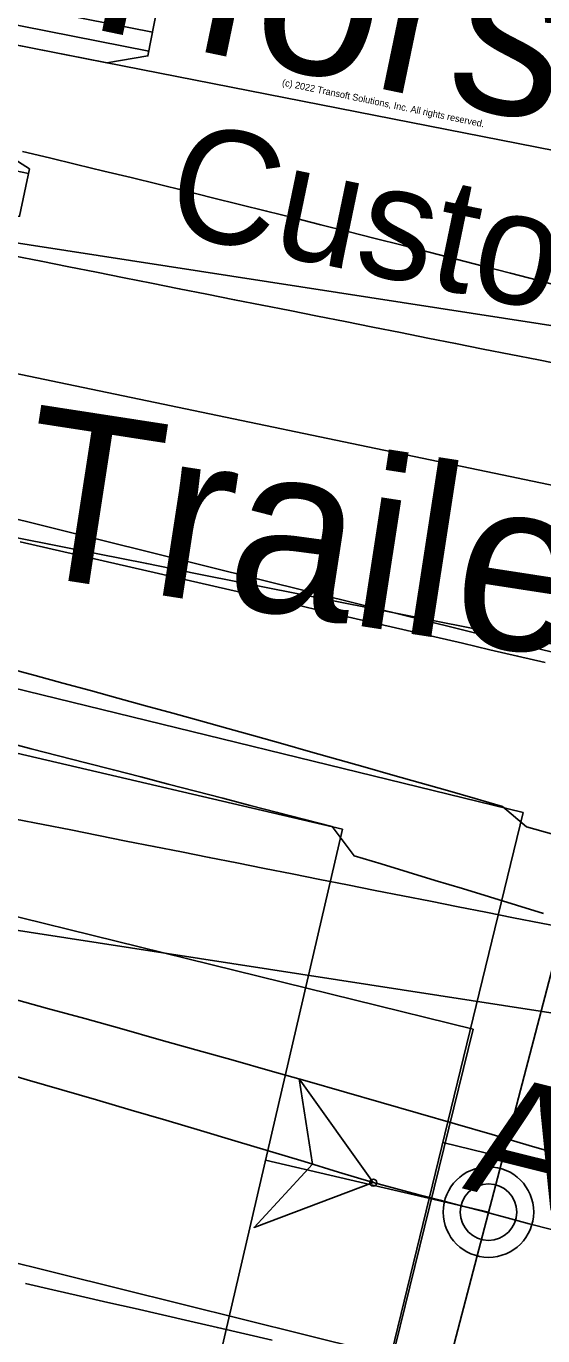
# Model space of a CAD drawing. Extents: x -14 to 1565148, y -25 to 642856.
# Drawn here: x 1565038.54 to 1565044.63, y 636492.98 to 636508.4 of the extents above; entities that cross this region are included whole.
import ezdxf

# ---------------------------------------------------------------- set-up
doc = ezdxf.new("R2010")
doc.units = 0
for name, color, linetype in [('DR_P_Headwall', 7, 'Continuous'), ('MT_P_Drums', 7, 'Continuous'), ('PM_P_Edge_Line', 7, 'Continuous'), ('TR_Turning_Path25', 7, 'Continuous'), ('TR_Turning_Path26', 7, 'Continuous'), ('TR_Turning_Path27', 7, 'Continuous'), ('TR_Turning_Path28 - Copy-1', 7, 'Continuous')]:
    doc.layers.add(name, color=color, linetype=linetype)

msp = doc.modelspace()

# ---------------------------------------------------------------- linework, layer by layer
at = {"layer": 'DR_P_Headwall'}
for p, q in [((1565044.399, 636499.139), (1565018.169, 636505.543)), ((1565042.501, 636491.368), (1565044.399, 636499.139)), ((1565044.399, 636499.139), (1565044.399, 636499.139)), ((1565046.073, 636494.613), (1565043.45, 636495.253))]:
    msp.add_line(p, q, dxfattribs=at)
msp.add_lwpolyline([(1565038.321, 636500.839), (1565038.646, 636500.751), (1565038.971, 636500.662), (1565039.296, 636500.574), (1565039.62, 636500.485), (1565039.945, 636500.395), (1565040.269, 636500.306), (1565040.593, 636500.216), (1565040.918, 636500.126), (1565041.242, 636500.035), (1565041.566, 636499.945), (1565041.89, 636499.854), (1565042.214, 636499.763), (1565042.537, 636499.671), (1565042.861, 636499.579), (1565043.184, 636499.487), (1565043.508, 636499.395), (1565043.831, 636499.303), (1565044.154, 636499.21), (1565044.436, 636498.97), (1565044.759, 636498.877)], dxfattribs=at)
msp.add_arc((1564933.188, 636114.334), 396.808, 71.15589, 79.54898, dxfattribs=at)
at = {"layer": 'MT_P_Drums'}
for p, q in [((1565052.956, 636503.602), (1565017.377, 636509.092)), ((1565016.157, 636501.186), (1565051.736, 636495.696))]:
    msp.add_line(p, q, dxfattribs=at)
for points in [[(1565038.39, 636505.693), (1565038.715, 636505.628), (1565039.041, 636505.563), (1565039.367, 636505.499), (1565039.693, 636505.434), (1565040.018, 636505.369), (1565040.344, 636505.305), (1565040.67, 636505.24), (1565040.996, 636505.176), (1565041.321, 636505.111), (1565041.647, 636505.047), (1565041.973, 636504.982), (1565042.299, 636504.918), (1565042.624, 636504.853), (1565042.95, 636504.789), (1565043.276, 636504.724), (1565043.602, 636504.66), (1565043.928, 636504.595), (1565044.253, 636504.531), (1565044.579, 636504.467), (1565044.905, 636504.402)], [(1565038.413, 636499.061), (1565038.74, 636498.996), (1565039.066, 636498.932), (1565039.392, 636498.867), (1565039.718, 636498.802), (1565040.044, 636498.738), (1565040.371, 636498.673), (1565040.697, 636498.609), (1565041.023, 636498.544), (1565041.349, 636498.479), (1565041.675, 636498.415), (1565042.002, 636498.35), (1565042.328, 636498.286), (1565042.654, 636498.221), (1565042.98, 636498.157), (1565043.306, 636498.093), (1565043.633, 636498.028), (1565043.959, 636497.964), (1565044.285, 636497.899), (1565044.611, 636497.835), (1565044.938, 636497.771)]]:
    msp.add_lwpolyline(points, dxfattribs=at)
msp.add_arc((1566036.717, 641528.725), 5124.53, 258.665987, 259.085837, dxfattribs=at)
at = {"layer": 'PM_P_Edge_Line'}
for p, q in [((1565042.268, 636498.941), (1565015.972, 636505.069)), ((1565040.452, 636491.15), (1565042.268, 636498.941)), ((1565042.268, 636498.941), (1565042.268, 636498.941)), ((1565044.877, 636497.819), (1565043.102, 636491.047)), ((1565043.989, 636494.433), (1565041.36, 636495.046)), ((1565043.989, 636494.433), (1565043.989, 636494.433))]:
    msp.add_line(p, q, dxfattribs=at)
for points in [[(1565038.275, 636499.972), (1565038.598, 636499.889), (1565038.921, 636499.806), (1565039.244, 636499.723), (1565039.567, 636499.639), (1565039.889, 636499.556), (1565040.212, 636499.473), (1565040.535, 636499.389), (1565040.857, 636499.306), (1565041.18, 636499.222), (1565041.503, 636499.139), (1565041.825, 636499.056), (1565042.148, 636498.972), (1565042.404, 636498.628), (1565042.724, 636498.532), (1565043.043, 636498.436), (1565043.362, 636498.339), (1565043.681, 636498.242), (1565044, 636498.145), (1565044.319, 636498.047), (1565044.638, 636497.949)], [(1565042.631, 636494.78), (1565041.757, 636496), (1565041.913, 636494.998), (1565041.226, 636494.253), (1565042.631, 636494.78)]]:
    msp.add_lwpolyline(points, dxfattribs=at)
msp.add_lwpolyline([(1565042.631, 636494.78), (1565041.757, 636496), (1565041.913, 636494.998), (1565041.226, 636494.253)], close=True, dxfattribs=at)
for centre, radius in [((1565043.989, 636494.433), 0.533), ((1565042.631, 636494.78), 0.0417), ((1565042.631, 636494.78), 0.0417), ((1565043.989, 636494.433), 0.333)]:
    msp.add_circle(centre, radius, dxfattribs=at)
for centre, radius, start, end in [((1564951.274, 636194.746), 313.634, 73.06523, 83.0109), ((1566295.401, 641247.632), 4915.184, 255.233659, 255.436517)]:
    msp.add_arc(centre, radius, start, end, dxfattribs=at)
at = {"layer": 'TR_Turning_Path25'}
for p, q in [((1565038.566, 636506.662), (1565035.335, 636507.334)), ((1565024.726, 636507.152), (1565059.972, 636499.825))]:
    msp.add_line(p, q, dxfattribs=at)
msp.add_lwpolyline([(1565038.577, 636506.718), (1565038.461, 636506.158), (1565037.973, 636506.083), (1565035.647, 636506.567), (1565035.23, 636506.829), (1565035.346, 636507.389), (1565035.834, 636507.464), (1565038.16, 636506.98)], close=True, dxfattribs=at)
msp.add_lwpolyline([(1565038.494, 636506.922), (1565038.814, 636506.845), (1565039.134, 636506.768), (1565039.455, 636506.691), (1565039.775, 636506.613), (1565040.095, 636506.535), (1565040.415, 636506.456), (1565040.734, 636506.377), (1565041.054, 636506.298), (1565041.374, 636506.219), (1565041.693, 636506.139), (1565042.013, 636506.059), (1565042.332, 636505.978), (1565042.652, 636505.897), (1565042.971, 636505.816), (1565043.29, 636505.734), (1565043.609, 636505.652), (1565043.928, 636505.57), (1565044.247, 636505.488), (1565044.566, 636505.405), (1565044.884, 636505.321)], dxfattribs=at)
msp.add_arc((1564967.411, 636209.604), 308.945, 69.72175, 81.14322, dxfattribs=at)
at = {"layer": 'TR_Turning_Path26'}
for p, q in [((1565043.808, 636496.588), (1565008.85, 636505.186)), ((1565041.898, 636488.819), (1565043.808, 636496.588))]:
    msp.add_line(p, q, dxfattribs=at)
at = {"layer": 'TR_Turning_Path27'}
for p, q in [((1565032.013, 636509.43), (1565079.048, 636500.214)), ((1565040.03, 636508.326), (1565036.792, 636508.961)), ((1565039.986, 636508.102), (1565036.747, 636508.736))]:
    msp.add_line(p, q, dxfattribs=at)
msp.add_lwpolyline([(1565040.085, 636508.607), (1565039.975, 636508.046), (1565039.488, 636507.965), (1565037.157, 636508.422), (1565036.737, 636508.68), (1565036.847, 636509.242), (1565037.333, 636509.322), (1565039.665, 636508.865)], close=True, dxfattribs=at)
msp.add_arc((1564828.253, 635754.783), 790.626, 70.211484, 74.167159, dxfattribs=at)
at = {"layer": 'TR_Turning_Path28 - Copy-1'}
for p, q in [((1565075.873, 636493.296), (1565029.355, 636504.843)), ((1565027.307, 636496.594), (1565073.825, 636485.046))]:
    msp.add_line(p, q, dxfattribs=at)
for points in [[(1565044.658, 636500.903), (1565044.332, 636500.979), (1565044.007, 636501.054), (1565043.681, 636501.13), (1565043.356, 636501.205), (1565043.03, 636501.28), (1565042.704, 636501.356), (1565042.379, 636501.431), (1565042.053, 636501.506), (1565041.727, 636501.581), (1565041.401, 636501.655), (1565041.076, 636501.73), (1565040.75, 636501.804), (1565040.424, 636501.879), (1565040.098, 636501.953), (1565039.772, 636502.027), (1565039.446, 636502.101), (1565039.12, 636502.175), (1565038.794, 636502.249), (1565038.468, 636502.323)], [(1565041.438, 636492.924), (1565041.115, 636492.999), (1565040.793, 636493.073), (1565040.47, 636493.148), (1565040.147, 636493.222), (1565039.824, 636493.296), (1565039.501, 636493.37), (1565039.178, 636493.444), (1565038.855, 636493.518), (1565038.532, 636493.592)]]:
    msp.add_lwpolyline(points, dxfattribs=at)

# ---------------------------------------------------------------- texts
at = {"layer": 'MT_P_Drums'}
msp.add_text('Gooseneck Horse Trailer', height=2, rotation=351.2276, dxfattribs=at).set_placement((1565016.462, 636505.348))
at = {"layer": 'TR_Turning_Path25'}
for s, height, p in [('Gooseneck Horse Trailer', 2, (1565025.246, 636511.292)), ('(c) 2022 Transoft Solutions, Inc. All rights reserved.', 0.08, (1565041.551, 636507.699)), ('Custom', 1.3333, (1565040.144, 636505.982))]:
    msp.add_text(s, height=height, rotation=348.2571, dxfattribs=at).set_placement(p)
at = {"layer": 'TR_Turning_Path28 - Copy-1'}
msp.add_text('AASHTO 2018 (US)', height=1.41667, rotation=346.0586, dxfattribs=at).set_placement((1565043.671, 636494.714))

doc.saveas('drawing.dxf')
